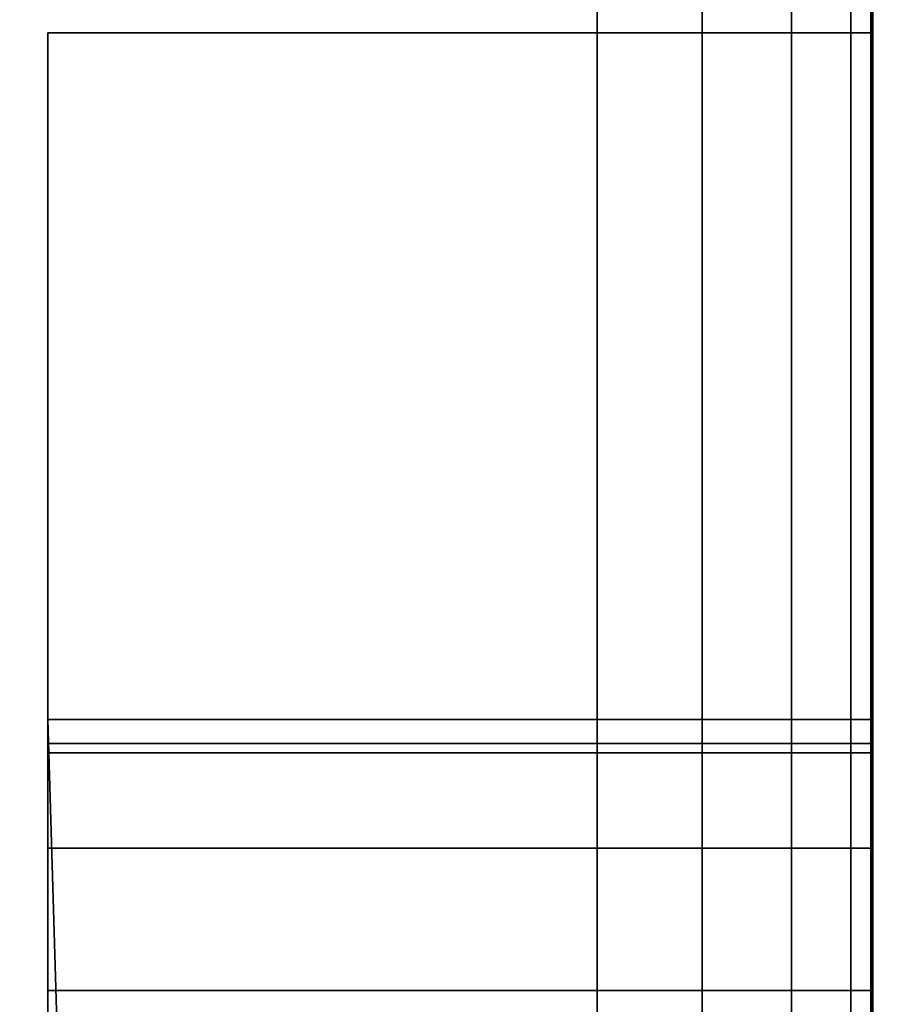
# Model space of a CAD drawing. Header units: millimetres. Extents: x -503 to 6703, y -110 to 249.
# Tile 258 of 656: x 329.4 to 332.55, y -8.45 to -4.86. Entities that reach past the tile are written whole.
import ezdxf

# ---------------------------------------------------------------- set-up
doc = ezdxf.new("R2010")
doc.units = ezdxf.units.MM
doc.layers.add('151', color=7, linetype='Continuous', true_color=0xffffff)

# ---------------------------------------------------------------- blocks, each defined once
blk = doc.blocks.new('UG_SURFACE_001')
at = {"layer": '151', "color": 252, "linetype": 'Continuous', "lineweight": 35}
for points in [[(502.5, -9.3, 2212.25), (502.5, 230.4, 2212.25), (-502.5, 230.4, 2212.25), (-502.5, -9.3, 2212.25)], [(-352.5, -9.3, 2062.2499), (-352.5, 230.4, 2062.2499), (352.5, 230.4, 2062.2499), (352.5, -9.3, 2062.2499)]]:
    blk.add_3dface(points, dxfattribs=at)
blk = doc.blocks.new('UG_SURFACE_041')
at = {"layer": '151', "color": 252, "linetype": 'Continuous', "lineweight": 35}
for points in [[(329.5, -4.913, 1745.41), (332.5, -4.913, 1745.41), (332.5, -7.413, 1744.5), (329.5, -7.413, 1744.5)], [(329.5, -4.913, 1758.25), (332.5, -4.913, 1758.25), (332.5, -4.913, 1745.41), (329.5, -4.913, 1745.41)], [(329.5, -20.913, 1758.25), (332.5, -20.913, 1758.25), (332.5, -4.913, 1758.25), (329.5, -4.913, 1758.25)], [(329.5, -4.913, 1765.25), (332.5, -4.913, 1765.25), (332.5, -20.913, 1765.25), (329.5, -20.913, 1765.25)], [(329.5, -4.913, 1778.09), (332.5, -4.913, 1778.09), (332.5, -4.913, 1765.25), (329.5, -4.913, 1765.25)], [(329.5, -7.413, 1779), (332.5, -7.413, 1779), (332.5, -4.913, 1778.09), (329.5, -4.913, 1778.09)], [(329.5, -4.913, 1778.09), (329.5, -7.413, 1773), (329.5, -7.5348, 1773.6123)], [(329.5, -4.913, 1765.25), (329.5, -7.8816, 1771.8687), (329.5, -7.5348, 1772.3877)], [(329.5, -7.5348, 1772.3877), (329.5, -7.413, 1773), (329.5, -4.913, 1778.09), (329.5, -4.913, 1765.25)], [(329.5, -7.5348, 1773.6123), (329.5, -7.8816, 1774.1313), (329.5, -4.913, 1778.09)], [(329.5, -4.913, 1758.25), (329.5, -4.913, 1745.41), (329.5, -7.413, 1750.5), (329.5, -7.5348, 1751.1122)], [(329.5, -4.913, 1745.41), (329.5, -7.8816, 1749.3688), (329.5, -7.5348, 1749.8878)], [(329.5, -4.913, 1765.25), (329.5, -8.4006, 1771.5219), (329.5, -7.8816, 1771.8687)], [(329.5, -4.913, 1758.25), (329.5, -7.8816, 1751.6313), (329.5, -8.4006, 1751.978)], [(329.5, -7.5348, 1749.8878), (329.5, -7.413, 1750.5), (329.5, -4.913, 1745.41)], [(329.5, -7.8816, 1774.1313), (329.5, -8.4006, 1774.4781), (329.5, -7.413, 1779), (329.5, -4.913, 1778.09)], [(329.5, -18.7889, 1771.4002), (329.5, -9.0128, 1771.4002), (329.5, -4.913, 1765.25), (329.5, -20.913, 1765.25)], [(329.5, -7.5348, 1751.1122), (329.5, -7.8816, 1751.6313), (329.5, -4.913, 1758.25)], [(329.5, -9.0128, 1771.4002), (329.5, -8.4006, 1771.5219), (329.5, -4.913, 1765.25)], [(329.5, -4.913, 1745.41), (329.5, -7.413, 1744.5), (329.5, -8.4006, 1749.022), (329.5, -7.8816, 1749.3688)], [(329.5, -20.913, 1758.25), (329.5, -4.913, 1758.25), (329.5, -8.4006, 1751.978), (329.5, -9.0128, 1752.0999)], [(332.5, -4.913, 1745.41), (332.5, -7.413, 1750.5), (332.5, -7.5348, 1749.8878)], [(332.5, -4.913, 1758.25), (332.5, -7.8816, 1751.6313), (332.5, -7.5348, 1751.1122)], [(332.5, -7.5348, 1751.1122), (332.5, -7.413, 1750.5), (332.5, -4.913, 1745.41), (332.5, -4.913, 1758.25)], [(332.5, -4.913, 1765.25), (332.5, -4.913, 1778.09), (332.5, -7.413, 1773), (332.5, -7.5348, 1772.3877)], [(332.5, -4.913, 1778.09), (332.5, -7.8816, 1774.1313), (332.5, -7.5348, 1773.6123)], [(332.5, -4.913, 1758.25), (332.5, -8.4006, 1751.978), (332.5, -7.8816, 1751.6313)], [(332.5, -4.913, 1765.25), (332.5, -7.8816, 1771.8687), (332.5, -8.4006, 1771.5219)], [(332.5, -7.5348, 1773.6123), (332.5, -7.413, 1773), (332.5, -4.913, 1778.09)], [(332.5, -7.5348, 1749.8878), (332.5, -7.8816, 1749.3688), (332.5, -4.913, 1745.41)], [(332.5, -7.5348, 1772.3877), (332.5, -7.8816, 1771.8687), (332.5, -4.913, 1765.25)], [(332.5, -7.8816, 1749.3688), (332.5, -8.4006, 1749.022), (332.5, -7.413, 1744.5), (332.5, -4.913, 1745.41)], [(332.5, -18.7889, 1752.0999), (332.5, -9.0128, 1752.0999), (332.5, -4.913, 1758.25), (332.5, -20.913, 1758.25)], [(332.5, -4.913, 1778.09), (332.5, -7.413, 1779), (332.5, -8.4006, 1774.4781), (332.5, -7.8816, 1774.1313)], [(332.5, -9.0128, 1752.0999), (332.5, -8.4006, 1751.978), (332.5, -4.913, 1758.25)], [(332.5, -20.913, 1765.25), (332.5, -4.913, 1765.25), (332.5, -8.4006, 1771.5219), (332.5, -9.0128, 1771.4002)], [(329.5, -7.413, 1744.5), (332.5, -7.413, 1744.5), (332.5, -31.5645, 1744.5), (330.2161, -31.4541, 1744.5)], [(330.2161, -31.4541, 1744.5), (329.5, -31.5645, 1744.5), (329.5, -7.413, 1744.5)], [(329.5, -7.413, 1779), (329.5, -31.5645, 1779), (330.2161, -31.4541, 1779)], [(330.2161, -31.4541, 1779), (332.5, -31.5645, 1779), (332.5, -7.413, 1779), (329.5, -7.413, 1779)], [(329.5, -18.7889, 1748.9002), (329.5, -9.0128, 1748.9002), (329.5, -7.413, 1744.5), (329.5, -31.5645, 1744.5)], [(329.5, -31.5645, 1779), (329.5, -7.413, 1779), (329.5, -9.0128, 1774.5998), (329.5, -18.7889, 1774.5998)], [(329.5, -9.0128, 1748.9002), (329.5, -8.4006, 1749.022), (329.5, -7.413, 1744.5)], [(329.5, -8.4006, 1774.4781), (329.5, -9.0128, 1774.5998), (329.5, -7.413, 1779)], [(329.5, -7.413, 1773), (332.5, -7.413, 1773), (332.5, -7.5348, 1773.6123), (329.5, -7.5348, 1773.6123)], [(329.5, -7.5348, 1772.3877), (332.5, -7.5348, 1772.3877), (332.5, -7.413, 1773), (329.5, -7.413, 1773)], [(329.5, -7.413, 1750.5), (332.5, -7.413, 1750.5), (332.5, -7.5348, 1751.1122), (329.5, -7.5348, 1751.1122)], [(329.5, -7.5348, 1749.8878), (332.5, -7.5348, 1749.8878), (332.5, -7.413, 1750.5), (329.5, -7.413, 1750.5)], [(332.5, -18.7889, 1774.5998), (332.5, -9.0128, 1774.5998), (332.5, -7.413, 1779), (332.5, -31.5645, 1779)], [(332.5, -9.0128, 1774.5998), (332.5, -8.4006, 1774.4781), (332.5, -7.413, 1779)], [(332.5, -8.4006, 1749.022), (332.5, -9.0128, 1748.9002), (332.5, -7.413, 1744.5)], [(332.5, -31.5645, 1744.5), (332.5, -7.413, 1744.5), (332.5, -9.0128, 1748.9002), (332.5, -18.7889, 1748.9002)], [(329.5, -7.5348, 1773.6123), (332.5, -7.5348, 1773.6123), (332.5, -7.8816, 1774.1313), (329.5, -7.8816, 1774.1313)], [(329.5, -7.8816, 1771.8687), (332.5, -7.8816, 1771.8687), (332.5, -7.5348, 1772.3877), (329.5, -7.5348, 1772.3877)], [(329.5, -7.5348, 1751.1122), (332.5, -7.5348, 1751.1122), (332.5, -7.8816, 1751.6313), (329.5, -7.8816, 1751.6313)], [(329.5, -7.8816, 1749.3688), (332.5, -7.8816, 1749.3688), (332.5, -7.5348, 1749.8878), (329.5, -7.5348, 1749.8878)], [(329.5, -7.8816, 1774.1313), (332.5, -7.8816, 1774.1313), (332.5, -8.4006, 1774.4781), (329.5, -8.4006, 1774.4781)], [(329.5, -8.4006, 1771.5219), (332.5, -8.4006, 1771.5219), (332.5, -7.8816, 1771.8687), (329.5, -7.8816, 1771.8687)], [(329.5, -7.8816, 1751.6313), (332.5, -7.8816, 1751.6313), (332.5, -8.4006, 1751.978), (329.5, -8.4006, 1751.978)], [(329.5, -8.4006, 1749.022), (332.5, -8.4006, 1749.022), (332.5, -7.8816, 1749.3688), (329.5, -7.8816, 1749.3688)], [(329.5, -8.4006, 1774.4781), (332.5, -8.4006, 1774.4781), (332.5, -9.0128, 1774.5998), (329.5, -9.0128, 1774.5998)], [(329.5, -9.0128, 1771.4002), (332.5, -9.0128, 1771.4002), (332.5, -8.4006, 1771.5219), (329.5, -8.4006, 1771.5219)], [(329.5, -8.4006, 1751.978), (332.5, -8.4006, 1751.978), (332.5, -9.0128, 1752.0999), (329.5, -9.0128, 1752.0999)], [(329.5, -9.0128, 1748.9002), (332.5, -9.0128, 1748.9002), (332.5, -8.4006, 1749.022), (329.5, -8.4006, 1749.022)]]:
    blk.add_3dface(points, dxfattribs=at)
blk = doc.blocks.new('UG_SURFACE_044')
at = {"layer": '151', "color": 252, "linetype": 'Continuous', "lineweight": 35}
for points in [[(329.5, -4.913, 1495.41), (332.5, -4.913, 1495.41), (332.5, -7.413, 1494.5), (329.5, -7.413, 1494.5)], [(329.5, -4.913, 1508.25), (332.5, -4.913, 1508.25), (332.5, -4.913, 1495.41), (329.5, -4.913, 1495.41)], [(329.5, -20.913, 1508.25), (332.5, -20.913, 1508.25), (332.5, -4.913, 1508.25), (329.5, -4.913, 1508.25)], [(329.5, -4.913, 1515.25), (332.5, -4.913, 1515.25), (332.5, -20.913, 1515.25), (329.5, -20.913, 1515.25)], [(329.5, -4.913, 1528.09), (332.5, -4.913, 1528.09), (332.5, -4.913, 1515.25), (329.5, -4.913, 1515.25)], [(329.5, -7.413, 1529), (332.5, -7.413, 1529), (332.5, -4.913, 1528.09), (329.5, -4.913, 1528.09)], [(329.5, -4.913, 1528.09), (329.5, -7.413, 1523), (329.5, -7.5348, 1523.6123)], [(329.5, -4.913, 1515.25), (329.5, -7.8816, 1521.8687), (329.5, -7.5348, 1522.3877)], [(329.5, -7.5348, 1522.3877), (329.5, -7.413, 1523), (329.5, -4.913, 1528.09), (329.5, -4.913, 1515.25)], [(329.5, -7.5348, 1523.6123), (329.5, -7.8816, 1524.1313), (329.5, -4.913, 1528.09)], [(329.5, -4.913, 1508.25), (329.5, -4.913, 1495.41), (329.5, -7.413, 1500.5), (329.5, -7.5348, 1501.1122)], [(329.5, -4.913, 1495.41), (329.5, -7.8816, 1499.3688), (329.5, -7.5348, 1499.8878)], [(329.5, -4.913, 1515.25), (329.5, -8.4006, 1521.5219), (329.5, -7.8816, 1521.8687)], [(329.5, -4.913, 1508.25), (329.5, -7.8816, 1501.6313), (329.5, -8.4006, 1501.978)], [(329.5, -7.5348, 1499.8878), (329.5, -7.413, 1500.5), (329.5, -4.913, 1495.41)], [(329.5, -7.8816, 1524.1313), (329.5, -8.4006, 1524.4781), (329.5, -7.413, 1529), (329.5, -4.913, 1528.09)], [(329.5, -18.7889, 1521.4002), (329.5, -9.0128, 1521.4002), (329.5, -4.913, 1515.25), (329.5, -20.913, 1515.25)], [(329.5, -7.5348, 1501.1122), (329.5, -7.8816, 1501.6313), (329.5, -4.913, 1508.25)], [(329.5, -9.0128, 1521.4002), (329.5, -8.4006, 1521.5219), (329.5, -4.913, 1515.25)], [(329.5, -4.913, 1495.41), (329.5, -7.413, 1494.5), (329.5, -8.4006, 1499.022), (329.5, -7.8816, 1499.3688)], [(329.5, -20.913, 1508.25), (329.5, -4.913, 1508.25), (329.5, -8.4006, 1501.978), (329.5, -9.0128, 1502.0999)], [(332.5, -4.913, 1495.41), (332.5, -7.413, 1500.5), (332.5, -7.5348, 1499.8878)], [(332.5, -4.913, 1508.25), (332.5, -7.8816, 1501.6313), (332.5, -7.5348, 1501.1122)], [(332.5, -7.5348, 1501.1122), (332.5, -7.413, 1500.5), (332.5, -4.913, 1495.41), (332.5, -4.913, 1508.25)], [(332.5, -4.913, 1515.25), (332.5, -4.913, 1528.09), (332.5, -7.413, 1523), (332.5, -7.5348, 1522.3877)], [(332.5, -4.913, 1528.09), (332.5, -7.8816, 1524.1313), (332.5, -7.5348, 1523.6123)], [(332.5, -4.913, 1508.25), (332.5, -8.4006, 1501.978), (332.5, -7.8816, 1501.6313)], [(332.5, -4.913, 1515.25), (332.5, -7.8816, 1521.8687), (332.5, -8.4006, 1521.5219)], [(332.5, -7.5348, 1523.6123), (332.5, -7.413, 1523), (332.5, -4.913, 1528.09)], [(332.5, -7.5348, 1499.8878), (332.5, -7.8816, 1499.3688), (332.5, -4.913, 1495.41)], [(332.5, -7.5348, 1522.3877), (332.5, -7.8816, 1521.8687), (332.5, -4.913, 1515.25)], [(332.5, -7.8816, 1499.3688), (332.5, -8.4006, 1499.022), (332.5, -7.413, 1494.5), (332.5, -4.913, 1495.41)], [(332.5, -18.7889, 1502.0999), (332.5, -9.0128, 1502.0999), (332.5, -4.913, 1508.25), (332.5, -20.913, 1508.25)], [(332.5, -4.913, 1528.09), (332.5, -7.413, 1529), (332.5, -8.4006, 1524.4781), (332.5, -7.8816, 1524.1313)], [(332.5, -9.0128, 1502.0999), (332.5, -8.4006, 1501.978), (332.5, -4.913, 1508.25)], [(332.5, -20.913, 1515.25), (332.5, -4.913, 1515.25), (332.5, -8.4006, 1521.5219), (332.5, -9.0128, 1521.4002)], [(329.5, -7.413, 1494.5), (332.5, -7.413, 1494.5), (332.5, -31.5645, 1494.5), (330.2161, -31.4541, 1494.5)], [(330.2161, -31.4541, 1494.5), (329.5, -31.5645, 1494.5), (329.5, -7.413, 1494.5)], [(329.5, -7.413, 1529), (329.5, -31.5645, 1529), (330.2161, -31.4541, 1529)], [(330.2161, -31.4541, 1529), (332.5, -31.5645, 1529), (332.5, -7.413, 1529), (329.5, -7.413, 1529)], [(329.5, -18.7889, 1498.9002), (329.5, -9.0128, 1498.9002), (329.5, -7.413, 1494.5), (329.5, -31.5645, 1494.5)], [(329.5, -31.5645, 1529), (329.5, -7.413, 1529), (329.5, -9.0128, 1524.5998), (329.5, -18.7889, 1524.5998)], [(329.5, -9.0128, 1498.9002), (329.5, -8.4006, 1499.022), (329.5, -7.413, 1494.5)], [(329.5, -8.4006, 1524.4781), (329.5, -9.0128, 1524.5998), (329.5, -7.413, 1529)], [(329.5, -7.413, 1523), (332.5, -7.413, 1523), (332.5, -7.5348, 1523.6123), (329.5, -7.5348, 1523.6123)], [(329.5, -7.5348, 1522.3877), (332.5, -7.5348, 1522.3877), (332.5, -7.413, 1523), (329.5, -7.413, 1523)], [(329.5, -7.413, 1500.5), (332.5, -7.413, 1500.5), (332.5, -7.5348, 1501.1122), (329.5, -7.5348, 1501.1122)], [(329.5, -7.5348, 1499.8878), (332.5, -7.5348, 1499.8878), (332.5, -7.413, 1500.5), (329.5, -7.413, 1500.5)], [(332.5, -18.7889, 1524.5998), (332.5, -9.0128, 1524.5998), (332.5, -7.413, 1529), (332.5, -31.5645, 1529)], [(332.5, -9.0128, 1524.5998), (332.5, -8.4006, 1524.4781), (332.5, -7.413, 1529)], [(332.5, -8.4006, 1499.022), (332.5, -9.0128, 1498.9002), (332.5, -7.413, 1494.5)], [(332.5, -31.5645, 1494.5), (332.5, -7.413, 1494.5), (332.5, -9.0128, 1498.9002), (332.5, -18.7889, 1498.9002)], [(329.5, -7.5348, 1523.6123), (332.5, -7.5348, 1523.6123), (332.5, -7.8816, 1524.1313), (329.5, -7.8816, 1524.1313)], [(329.5, -7.8816, 1521.8687), (332.5, -7.8816, 1521.8687), (332.5, -7.5348, 1522.3877), (329.5, -7.5348, 1522.3877)], [(329.5, -7.5348, 1501.1122), (332.5, -7.5348, 1501.1122), (332.5, -7.8816, 1501.6313), (329.5, -7.8816, 1501.6313)], [(329.5, -7.8816, 1499.3688), (332.5, -7.8816, 1499.3688), (332.5, -7.5348, 1499.8878), (329.5, -7.5348, 1499.8878)], [(329.5, -7.8816, 1524.1313), (332.5, -7.8816, 1524.1313), (332.5, -8.4006, 1524.4781), (329.5, -8.4006, 1524.4781)], [(329.5, -8.4006, 1521.5219), (332.5, -8.4006, 1521.5219), (332.5, -7.8816, 1521.8687), (329.5, -7.8816, 1521.8687)], [(329.5, -7.8816, 1501.6313), (332.5, -7.8816, 1501.6313), (332.5, -8.4006, 1501.978), (329.5, -8.4006, 1501.978)], [(329.5, -8.4006, 1499.022), (332.5, -8.4006, 1499.022), (332.5, -7.8816, 1499.3688), (329.5, -7.8816, 1499.3688)], [(329.5, -8.4006, 1524.4781), (332.5, -8.4006, 1524.4781), (332.5, -9.0128, 1524.5998), (329.5, -9.0128, 1524.5998)], [(329.5, -9.0128, 1521.4002), (332.5, -9.0128, 1521.4002), (332.5, -8.4006, 1521.5219), (329.5, -8.4006, 1521.5219)], [(329.5, -8.4006, 1501.978), (332.5, -8.4006, 1501.978), (332.5, -9.0128, 1502.0999), (329.5, -9.0128, 1502.0999)], [(329.5, -9.0128, 1498.9002), (332.5, -9.0128, 1498.9002), (332.5, -8.4006, 1499.022), (329.5, -8.4006, 1499.022)]]:
    blk.add_3dface(points, dxfattribs=at)
blk = doc.blocks.new('UG_SURFACE_047')
at = {"layer": '151', "color": 252, "linetype": 'Continuous', "lineweight": 35}
for points in [[(329.5, -4.913, 310.41), (332.5, -4.913, 310.41), (332.5, -7.413, 309.5), (329.5, -7.413, 309.5)], [(329.5, -4.913, 323.25), (332.5, -4.913, 323.25), (332.5, -4.913, 310.41), (329.5, -4.913, 310.41)], [(329.5, -20.913, 323.25), (332.5, -20.913, 323.25), (332.5, -4.913, 323.25), (329.5, -4.913, 323.25)], [(329.5, -4.913, 330.25), (332.5, -4.913, 330.25), (332.5, -20.913, 330.25), (329.5, -20.913, 330.25)], [(329.5, -4.913, 343.09), (332.5, -4.913, 343.09), (332.5, -4.913, 330.25), (329.5, -4.913, 330.25)], [(329.5, -7.413, 344), (332.5, -7.413, 344), (332.5, -4.913, 343.09), (329.5, -4.913, 343.09)], [(329.5, -4.913, 323.25), (329.5, -4.913, 310.41), (329.5, -7.413, 315.5), (329.5, -7.5348, 316.1122)], [(329.5, -4.913, 310.41), (329.5, -7.8816, 314.3688), (329.5, -7.5348, 314.8878)], [(329.5, -7.5348, 314.8878), (329.5, -7.413, 315.5), (329.5, -4.913, 310.41)], [(329.5, -4.913, 343.09), (329.5, -7.413, 338), (329.5, -7.5348, 338.6122)], [(329.5, -4.913, 330.25), (329.5, -7.8816, 336.8688), (329.5, -7.5348, 337.3878)], [(329.5, -18.7889, 336.4002), (329.5, -9.0128, 336.4002), (329.5, -4.913, 330.25), (329.5, -20.913, 330.25)], [(329.5, -4.913, 323.25), (329.5, -7.8816, 316.6312), (329.5, -8.4006, 316.978)], [(329.5, -8.4006, 314.022), (329.5, -7.8816, 314.3688), (329.5, -4.913, 310.41), (329.5, -7.413, 309.5)], [(329.5, -7.413, 344), (329.5, -4.913, 343.09), (329.5, -7.8816, 339.1312), (329.5, -8.4006, 339.478)], [(329.5, -7.5348, 337.3878), (329.5, -7.413, 338), (329.5, -4.913, 343.09), (329.5, -4.913, 330.25)], [(329.5, -9.0128, 336.4002), (329.5, -8.4006, 336.522), (329.5, -4.913, 330.25)], [(329.5, -7.5348, 316.1122), (329.5, -7.8816, 316.6312), (329.5, -4.913, 323.25)], [(329.5, -7.5348, 338.6122), (329.5, -7.8816, 339.1312), (329.5, -4.913, 343.09)], [(329.5, -8.4006, 336.522), (329.5, -7.8816, 336.8688), (329.5, -4.913, 330.25)], [(329.5, -20.913, 323.25), (329.5, -4.913, 323.25), (329.5, -8.4006, 316.978), (329.5, -9.0128, 317.0998)], [(332.5, -4.913, 330.25), (332.5, -4.913, 343.09), (332.5, -7.413, 338), (332.5, -7.5348, 337.3878)], [(332.5, -4.913, 343.09), (332.5, -7.8816, 339.1312), (332.5, -7.5348, 338.6122)], [(332.5, -4.913, 330.25), (332.5, -7.8816, 336.8688), (332.5, -8.4006, 336.522)], [(332.5, -7.5348, 338.6122), (332.5, -7.413, 338), (332.5, -4.913, 343.09)], [(332.5, -4.913, 310.41), (332.5, -7.413, 315.5), (332.5, -7.5348, 314.8878)], [(332.5, -4.913, 323.25), (332.5, -7.8816, 316.6312), (332.5, -7.5348, 316.1122)], [(332.5, -18.7889, 317.0998), (332.5, -9.0128, 317.0998), (332.5, -4.913, 323.25), (332.5, -20.913, 323.25)], [(332.5, -7.5348, 337.3878), (332.5, -7.8816, 336.8688), (332.5, -4.913, 330.25)], [(332.5, -7.413, 309.5), (332.5, -4.913, 310.41), (332.5, -7.8816, 314.3688), (332.5, -8.4006, 314.022)], [(332.5, -7.5348, 316.1122), (332.5, -7.413, 315.5), (332.5, -4.913, 310.41), (332.5, -4.913, 323.25)], [(332.5, -9.0128, 317.0998), (332.5, -8.4006, 316.978), (332.5, -4.913, 323.25)], [(332.5, -8.4006, 339.478), (332.5, -7.8816, 339.1312), (332.5, -4.913, 343.09), (332.5, -7.413, 344)], [(332.5, -7.5348, 314.8878), (332.5, -7.8816, 314.3688), (332.5, -4.913, 310.41)], [(332.5, -8.4006, 316.978), (332.5, -7.8816, 316.6312), (332.5, -4.913, 323.25)], [(332.5, -20.913, 330.25), (332.5, -4.913, 330.25), (332.5, -8.4006, 336.522), (332.5, -9.0128, 336.4002)], [(329.5, -7.413, 309.5), (332.5, -7.413, 309.5), (332.5, -31.5645, 309.5), (330.2161, -31.4541, 309.5)], [(330.2161, -31.4541, 309.5), (329.5, -31.5645, 309.5), (329.5, -7.413, 309.5)], [(329.5, -7.413, 344), (329.5, -31.5645, 344), (330.2161, -31.4541, 344)], [(330.2161, -31.4541, 344), (332.5, -31.5645, 344), (332.5, -7.413, 344), (329.5, -7.413, 344)], [(329.5, -18.7889, 313.9002), (329.5, -9.0128, 313.9002), (329.5, -7.413, 309.5), (329.5, -31.5645, 309.5)], [(329.5, -9.0128, 313.9002), (329.5, -8.4006, 314.022), (329.5, -7.413, 309.5)], [(329.5, -31.5645, 344), (329.5, -7.413, 344), (329.5, -9.0128, 339.5998), (329.5, -18.7889, 339.5998)], [(329.5, -8.4006, 339.478), (329.5, -9.0128, 339.5998), (329.5, -7.413, 344)], [(329.5, -7.413, 338), (332.5, -7.413, 338), (332.5, -7.5348, 338.6122), (329.5, -7.5348, 338.6122)], [(329.5, -7.5348, 337.3878), (332.5, -7.5348, 337.3878), (332.5, -7.413, 338), (329.5, -7.413, 338)], [(329.5, -7.413, 315.5), (332.5, -7.413, 315.5), (332.5, -7.5348, 316.1122), (329.5, -7.5348, 316.1122)], [(329.5, -7.5348, 314.8878), (332.5, -7.5348, 314.8878), (332.5, -7.413, 315.5), (329.5, -7.413, 315.5)], [(332.5, -18.7889, 339.5998), (332.5, -9.0128, 339.5998), (332.5, -7.413, 344), (332.5, -31.5645, 344)], [(332.5, -9.0128, 339.5998), (332.5, -8.4006, 339.478), (332.5, -7.413, 344)], [(332.5, -31.5645, 309.5), (332.5, -7.413, 309.5), (332.5, -9.0128, 313.9002), (332.5, -18.7889, 313.9002)], [(332.5, -8.4006, 314.022), (332.5, -9.0128, 313.9002), (332.5, -7.413, 309.5)], [(329.5, -7.5348, 338.6122), (332.5, -7.5348, 338.6122), (332.5, -7.8816, 339.1312), (329.5, -7.8816, 339.1312)], [(329.5, -7.8816, 336.8688), (332.5, -7.8816, 336.8688), (332.5, -7.5348, 337.3878), (329.5, -7.5348, 337.3878)], [(329.5, -7.5348, 316.1122), (332.5, -7.5348, 316.1122), (332.5, -7.8816, 316.6312), (329.5, -7.8816, 316.6312)], [(329.5, -7.8816, 314.3688), (332.5, -7.8816, 314.3688), (332.5, -7.5348, 314.8878), (329.5, -7.5348, 314.8878)], [(329.5, -7.8816, 339.1312), (332.5, -7.8816, 339.1312), (332.5, -8.4006, 339.478), (329.5, -8.4006, 339.478)], [(329.5, -8.4006, 336.522), (332.5, -8.4006, 336.522), (332.5, -7.8816, 336.8688), (329.5, -7.8816, 336.8688)], [(329.5, -7.8816, 316.6312), (332.5, -7.8816, 316.6312), (332.5, -8.4006, 316.978), (329.5, -8.4006, 316.978)], [(329.5, -8.4006, 314.022), (332.5, -8.4006, 314.022), (332.5, -7.8816, 314.3688), (329.5, -7.8816, 314.3688)], [(329.5, -8.4006, 339.478), (332.5, -8.4006, 339.478), (332.5, -9.0128, 339.5998), (329.5, -9.0128, 339.5998)], [(329.5, -9.0128, 336.4002), (332.5, -9.0128, 336.4002), (332.5, -8.4006, 336.522), (329.5, -8.4006, 336.522)], [(329.5, -8.4006, 316.978), (332.5, -8.4006, 316.978), (332.5, -9.0128, 317.0998), (329.5, -9.0128, 317.0998)], [(329.5, -9.0128, 313.9002), (332.5, -9.0128, 313.9002), (332.5, -8.4006, 314.022), (329.5, -8.4006, 314.022)]]:
    blk.add_3dface(points, dxfattribs=at)
blk = doc.blocks.new('UG_SURFACE_088')
at = {"layer": '151', "color": 18, "linetype": 'Continuous', "lineweight": 70}
for points in [[(314.5, -24.5, 309.25), (314.5, -2.5, 309.25), (332.5, -2.5, 309.25), (332.5, -27.5, 309.25)], [(332.5, -27.5, 344.25), (332.5, -2.5, 344.25), (314.5, -2.5, 344.25), (314.5, -24.5, 344.25)], [(332.5, -2.5, 344.25), (332.5, -27.5, 344.25), (332.5, -27.5, 309.25), (332.5, -2.5, 309.25)]]:
    blk.add_3dface(points, dxfattribs=at)
blk = doc.blocks.new('UG_SURFACE_089')
at = {"layer": '151', "color": 252, "linetype": 'Continuous', "lineweight": 35}
for points in [[(332.5, -3, 310.75), (332.5, -13.2706, 324.7426), (332.5, -12.6468, 325.8229)], [(332.5, -3, 310.75), (332.5, -3.5, 310.75), (332.5, -14.2798, 324.0094), (332.5, -13.2706, 324.7426)], [(332.5, -12.6468, 325.8229), (332.5, -3.5, 342.75), (332.5, -3, 342.75), (332.5, -3, 310.75)], [(317.5, -23.5, 344.25), (317.5, -3.5, 344.25), (331.5, -3.5, 344.25), (331.5, -27.5, 344.25)], [(331.5, -27.5, 346.25), (331.5, -3.5, 346.25), (317.5, -3.5, 346.25), (317.5, -23.5, 346.25)], [(317.5, -23.5, 307.25), (317.5, -3.5, 307.25), (331.5, -3.5, 307.25), (331.5, -27.5, 307.25)], [(331.5, -27.5, 309.25), (331.5, -3.5, 309.25), (317.5, -3.5, 309.25), (317.5, -23.5, 309.25)], [(331.8827, -3.5, 344.1739), (331.8827, -27.5, 344.1739), (331.5, -27.5, 344.25), (331.5, -3.5, 344.25)], [(331.5, -3.5, 309.25), (331.5, -27.5, 309.25), (331.8827, -27.5, 309.3261), (331.8827, -3.5, 309.3261)], [(331.5, -3.5, 346.25), (331.5, -27.5, 346.25), (332.648, -27.5, 346.0217), (332.648, -3.5, 346.0217)], [(332.648, -3.5, 307.4784), (332.648, -27.5, 307.4784), (331.5, -27.5, 307.25), (331.5, -3.5, 307.25)], [(332.2071, -3.5, 343.9571), (332.2071, -27.5, 343.9571), (331.8827, -27.5, 344.1739), (331.8827, -3.5, 344.1739)], [(331.8827, -3.5, 309.3261), (331.8827, -27.5, 309.3261), (332.2071, -27.5, 309.5429), (332.2071, -3.5, 309.5429)], [(332.4239, -3.5, 343.6327), (332.4239, -27.5, 343.6327), (332.2071, -27.5, 343.9571), (332.2071, -3.5, 343.9571)], [(332.2071, -3.5, 309.5429), (332.2071, -27.5, 309.5429), (332.4239, -27.5, 309.8673), (332.4239, -3.5, 309.8673)], [(332.5, -3.5, 343.25), (332.5, -27.5, 343.25), (332.4239, -27.5, 343.6327), (332.4239, -3.5, 343.6327)], [(332.4239, -3.5, 309.8673), (332.4239, -27.5, 309.8673), (332.5, -27.5, 310.25), (332.5, -3.5, 310.25)], [(332.5, -27.5, 343.25), (332.5, -3.5, 343.25), (332.5, -14.8763, 329.6844), (332.5, -16.1237, 329.6844)], [(332.5, -3.5, 310.75), (332.5, -16.7202, 324.0094), (332.5, -15.5, 323.75)], [(332.5, -3.5, 342.75), (332.5, -12.5164, 327.0636), (332.5, -12.9019, 328.25)], [(332.5, -15.5, 323.75), (332.5, -14.2798, 324.0094), (332.5, -3.5, 310.75)], [(332.5, -3.5, 342.75), (332.5, -12.6468, 325.8229), (332.5, -12.5164, 327.0636)], [(332.5, -12.9019, 328.25), (332.5, -13.7366, 329.1771), (332.5, -3.5, 343.25), (332.5, -3.5, 342.75)], [(332.5, -13.7366, 329.1771), (332.5, -14.8763, 329.6844), (332.5, -3.5, 343.25)], [(332.5, -16.7202, 324.0094), (332.5, -3.5, 310.75), (332.5, -3.5, 310.25), (332.5, -27.5, 310.25)]]:
    blk.add_3dface(points, dxfattribs=at)
blk = doc.blocks.new('UG_SURFACE_090')
at = {"layer": '151', "color": 252, "linetype": 'Continuous', "lineweight": 35}
for points in [[(329.5, -7.5, 309.5), (329.5, -29, 309.5), (329.5, -29, 344), (329.5, -7.5, 344)], [(332.5, -7.5, 309.5), (332.5, -29, 309.5), (329.5, -29, 309.5), (329.5, -7.5, 309.5)], [(329.5, -7.5, 344), (329.5, -29, 344), (332.5, -29, 344), (332.5, -7.5, 344)], [(329.5, -7.5, 344), (332.5, -7.5, 344), (332.5, -7.5, 309.5), (329.5, -7.5, 309.5)], [(332.5, -7.5, 344), (332.5, -29, 344), (332.5, -29, 309.5), (332.5, -7.5, 309.5)]]:
    blk.add_3dface(points, dxfattribs=at)
blk = doc.blocks.new('UG_SURFACE_094')
at = {"layer": '151', "color": 18, "linetype": 'Continuous', "lineweight": 70}
for points in [[(314.5, -24.5, 1744.2501), (314.5, -2.5, 1744.2501), (332.5, -2.5, 1744.2501), (332.5, -27.5, 1744.2501)], [(332.5, -27.5, 1779.25), (332.5, -2.5, 1779.25), (314.5, -2.5, 1779.25), (314.5, -24.5, 1779.25)], [(332.5, -2.5, 1779.25), (332.5, -27.5, 1779.25), (332.5, -27.5, 1744.2501), (332.5, -2.5, 1744.2501)]]:
    blk.add_3dface(points, dxfattribs=at)
blk = doc.blocks.new('UG_SURFACE_095')
at = {"layer": '151', "color": 252, "linetype": 'Continuous', "lineweight": 35}
for points in [[(332.5, -3, 1745.75), (332.5, -13.2706, 1759.7426), (332.5, -12.6468, 1760.8229)], [(332.5, -3, 1745.75), (332.5, -3.5, 1745.75), (332.5, -14.2798, 1759.0094), (332.5, -13.2706, 1759.7426)], [(332.5, -12.6468, 1760.8229), (332.5, -3.5, 1777.75), (332.5, -3, 1777.75), (332.5, -3, 1745.75)], [(317.5, -23.5, 1779.25), (317.5, -3.5, 1779.25), (331.5, -3.5, 1779.25), (331.5, -27.5, 1779.25)], [(331.5, -27.5, 1781.25), (331.5, -3.5, 1781.25), (317.5, -3.5, 1781.25), (317.5, -23.5, 1781.25)], [(317.5, -23.5, 1742.25), (317.5, -3.5, 1742.25), (331.5, -3.5, 1742.25), (331.5, -27.5, 1742.25)], [(331.5, -27.5, 1744.2501), (331.5, -3.5, 1744.2501), (317.5, -3.5, 1744.2501), (317.5, -23.5, 1744.2501)], [(331.8827, -3.5, 1779.1739), (331.8827, -27.5, 1779.1739), (331.5, -27.5, 1779.25), (331.5, -3.5, 1779.25)], [(331.5, -3.5, 1744.2501), (331.5, -27.5, 1744.2501), (331.8827, -27.5, 1744.3261), (331.8827, -3.5, 1744.3261)], [(331.5, -3.5, 1781.25), (331.5, -27.5, 1781.25), (332.648, -27.5, 1781.0216), (332.648, -3.5, 1781.0216)], [(332.648, -3.5, 1742.4784), (332.648, -27.5, 1742.4784), (331.5, -27.5, 1742.25), (331.5, -3.5, 1742.25)], [(332.2071, -3.5, 1778.9571), (332.2071, -27.5, 1778.9571), (331.8827, -27.5, 1779.1739), (331.8827, -3.5, 1779.1739)], [(331.8827, -3.5, 1744.3261), (331.8827, -27.5, 1744.3261), (332.2071, -27.5, 1744.5428), (332.2071, -3.5, 1744.5428)], [(332.4239, -3.5, 1778.6326), (332.4239, -27.5, 1778.6326), (332.2071, -27.5, 1778.9571), (332.2071, -3.5, 1778.9571)], [(332.2071, -3.5, 1744.5428), (332.2071, -27.5, 1744.5428), (332.4239, -27.5, 1744.8673), (332.4239, -3.5, 1744.8673)], [(332.5, -3.5, 1778.25), (332.5, -27.5, 1778.25), (332.4239, -27.5, 1778.6326), (332.4239, -3.5, 1778.6326)], [(332.4239, -3.5, 1744.8673), (332.4239, -27.5, 1744.8673), (332.5, -27.5, 1745.25), (332.5, -3.5, 1745.25)], [(332.5, -27.5, 1778.25), (332.5, -3.5, 1778.25), (332.5, -14.8763, 1764.6844), (332.5, -16.1237, 1764.6844)], [(332.5, -3.5, 1745.75), (332.5, -16.7202, 1759.0094), (332.5, -15.5, 1758.75)], [(332.5, -15.5, 1758.75), (332.5, -14.2798, 1759.0094), (332.5, -3.5, 1745.75)], [(332.5, -3.5, 1778.25), (332.5, -3.5, 1777.75), (332.5, -12.9019, 1763.25), (332.5, -13.7366, 1764.1771)], [(332.5, -3.5, 1777.75), (332.5, -12.6468, 1760.8229), (332.5, -12.5164, 1762.0636)], [(332.5, -12.5164, 1762.0636), (332.5, -12.9019, 1763.25), (332.5, -3.5, 1777.75)], [(332.5, -13.7366, 1764.1771), (332.5, -14.8763, 1764.6844), (332.5, -3.5, 1778.25)], [(332.5, -16.7202, 1759.0094), (332.5, -3.5, 1745.75), (332.5, -3.5, 1745.25), (332.5, -27.5, 1745.25)]]:
    blk.add_3dface(points, dxfattribs=at)
blk = doc.blocks.new('UG_SURFACE_096')
at = {"layer": '151', "color": 252, "linetype": 'Continuous', "lineweight": 35}
for points in [[(329.5, -7.5, 1744.5), (329.5, -29, 1744.5), (329.5, -29, 1779), (329.5, -7.5, 1779)], [(332.5, -7.5, 1744.5), (332.5, -29, 1744.5), (329.5, -29, 1744.5), (329.5, -7.5, 1744.5)], [(329.5, -7.5, 1779), (329.5, -29, 1779), (332.5, -29, 1779), (332.5, -7.5, 1779)], [(329.5, -7.5, 1779), (332.5, -7.5, 1779), (332.5, -7.5, 1744.5), (329.5, -7.5, 1744.5)], [(332.5, -7.5, 1779), (332.5, -29, 1779), (332.5, -29, 1744.5), (332.5, -7.5, 1744.5)]]:
    blk.add_3dface(points, dxfattribs=at)
blk = doc.blocks.new('UG_SURFACE_100')
at = {"layer": '151', "color": 18, "linetype": 'Continuous', "lineweight": 70}
for points in [[(314.5, -24.5, 1494.2501), (314.5, -2.5, 1494.2501), (332.5, -2.5, 1494.2501), (332.5, -27.5, 1494.2501)], [(332.5, -27.5, 1529.25), (332.5, -2.5, 1529.25), (314.5, -2.5, 1529.25), (314.5, -24.5, 1529.25)], [(332.5, -2.5, 1529.25), (332.5, -27.5, 1529.25), (332.5, -27.5, 1494.2501), (332.5, -2.5, 1494.2501)]]:
    blk.add_3dface(points, dxfattribs=at)
blk = doc.blocks.new('UG_SURFACE_101')
at = {"layer": '151', "color": 252, "linetype": 'Continuous', "lineweight": 35}
for points in [[(332.5, -3, 1495.75), (332.5, -13.2706, 1509.7426), (332.5, -12.6468, 1510.8229)], [(332.5, -3, 1495.75), (332.5, -3.5, 1495.75), (332.5, -14.2798, 1509.0094), (332.5, -13.2706, 1509.7426)], [(332.5, -12.6468, 1510.8229), (332.5, -3.5, 1527.75), (332.5, -3, 1527.75), (332.5, -3, 1495.75)], [(317.5, -23.5, 1529.25), (317.5, -3.5, 1529.25), (331.5, -3.5, 1529.25), (331.5, -27.5, 1529.25)], [(331.5, -27.5, 1531.25), (331.5, -3.5, 1531.25), (317.5, -3.5, 1531.25), (317.5, -23.5, 1531.25)], [(317.5, -23.5, 1492.25), (317.5, -3.5, 1492.25), (331.5, -3.5, 1492.25), (331.5, -27.5, 1492.25)], [(331.5, -27.5, 1494.2501), (331.5, -3.5, 1494.2501), (317.5, -3.5, 1494.2501), (317.5, -23.5, 1494.2501)], [(331.8827, -3.5, 1529.1739), (331.8827, -27.5, 1529.1739), (331.5, -27.5, 1529.25), (331.5, -3.5, 1529.25)], [(331.5, -3.5, 1494.2501), (331.5, -27.5, 1494.2501), (331.8827, -27.5, 1494.3261), (331.8827, -3.5, 1494.3261)], [(331.5, -3.5, 1531.25), (331.5, -27.5, 1531.25), (332.648, -27.5, 1531.0216), (332.648, -3.5, 1531.0216)], [(332.648, -3.5, 1492.4784), (332.648, -27.5, 1492.4784), (331.5, -27.5, 1492.25), (331.5, -3.5, 1492.25)], [(332.2071, -3.5, 1528.9571), (332.2071, -27.5, 1528.9571), (331.8827, -27.5, 1529.1739), (331.8827, -3.5, 1529.1739)], [(331.8827, -3.5, 1494.3261), (331.8827, -27.5, 1494.3261), (332.2071, -27.5, 1494.5428), (332.2071, -3.5, 1494.5428)], [(332.4239, -3.5, 1528.6326), (332.4239, -27.5, 1528.6326), (332.2071, -27.5, 1528.9571), (332.2071, -3.5, 1528.9571)], [(332.2071, -3.5, 1494.5428), (332.2071, -27.5, 1494.5428), (332.4239, -27.5, 1494.8673), (332.4239, -3.5, 1494.8673)], [(332.5, -3.5, 1528.25), (332.5, -27.5, 1528.25), (332.4239, -27.5, 1528.6326), (332.4239, -3.5, 1528.6326)], [(332.4239, -3.5, 1494.8673), (332.4239, -27.5, 1494.8673), (332.5, -27.5, 1495.25), (332.5, -3.5, 1495.25)], [(332.5, -27.5, 1528.25), (332.5, -3.5, 1528.25), (332.5, -14.8763, 1514.6844), (332.5, -16.1237, 1514.6844)], [(332.5, -3.5, 1495.75), (332.5, -16.7202, 1509.0094), (332.5, -15.5, 1508.75)], [(332.5, -15.5, 1508.75), (332.5, -14.2798, 1509.0094), (332.5, -3.5, 1495.75)], [(332.5, -3.5, 1528.25), (332.5, -3.5, 1527.75), (332.5, -12.9019, 1513.25), (332.5, -13.7366, 1514.1771)], [(332.5, -3.5, 1527.75), (332.5, -12.6468, 1510.8229), (332.5, -12.5164, 1512.0636)], [(332.5, -12.5164, 1512.0636), (332.5, -12.9019, 1513.25), (332.5, -3.5, 1527.75)], [(332.5, -13.7366, 1514.1771), (332.5, -14.8763, 1514.6844), (332.5, -3.5, 1528.25)], [(332.5, -16.7202, 1509.0094), (332.5, -3.5, 1495.75), (332.5, -3.5, 1495.25), (332.5, -27.5, 1495.25)]]:
    blk.add_3dface(points, dxfattribs=at)
blk = doc.blocks.new('UG_SURFACE_102')
at = {"layer": '151', "color": 252, "linetype": 'Continuous', "lineweight": 35}
for points in [[(329.5, -7.5, 1494.5), (329.5, -29, 1494.5), (329.5, -29, 1529), (329.5, -7.5, 1529)], [(332.5, -7.5, 1494.5), (332.5, -29, 1494.5), (329.5, -29, 1494.5), (329.5, -7.5, 1494.5)], [(329.5, -7.5, 1529), (329.5, -29, 1529), (332.5, -29, 1529), (332.5, -7.5, 1529)], [(329.5, -7.5, 1529), (332.5, -7.5, 1529), (332.5, -7.5, 1494.5), (329.5, -7.5, 1494.5)], [(332.5, -7.5, 1529), (332.5, -29, 1529), (332.5, -29, 1494.5), (332.5, -7.5, 1494.5)]]:
    blk.add_3dface(points, dxfattribs=at)

msp = doc.modelspace()

# ---------------------------------------------------------------- linework, layer by layer
at = {"layer": '151', "color": 251, "linetype": 'Continuous', "lineweight": -3, "true_color": 0x636466}
for p, q in [((332.5, -27.5, 309.25), (332.5, -2.5, 309.25)), ((332.5, -27.5, 344.25), (332.5, -2.5, 344.25)), ((332.5, -27.5, 1744.25), (332.5, -2.5, 1744.25)), ((332.5, -27.5, 1779.25), (332.5, -2.5, 1779.25)), ((332.5, -27.5, 1529.25), (332.5, -2.5, 1529.25)), ((332.5, -27.5, 1494.25), (332.5, -2.5, 1494.25)), ((331.5, -27.5, 307.25), (331.5, -3.5, 307.25)), ((331.5, -27.5, 309.25), (331.5, -3.5, 309.25)), ((331.5, -27.5, 346.25), (331.5, -3.5, 346.25)), ((331.5, -27.5, 344.25), (331.5, -3.5, 344.25)), ((331.5, -27.5, 1742.25), (331.5, -3.5, 1742.25)), ((331.5, -27.5, 1744.25), (331.5, -3.5, 1744.25)), ((331.5, -27.5, 1781.25), (331.5, -3.5, 1781.25)), ((331.5, -27.5, 1779.25), (331.5, -3.5, 1779.25)), ((331.5, -27.5, 1531.25), (331.5, -3.5, 1531.25)), ((331.5, -27.5, 1529.25), (331.5, -3.5, 1529.25)), ((331.5, -27.5, 1492.25), (331.5, -3.5, 1492.25)), ((331.5, -27.5, 1494.25), (331.5, -3.5, 1494.25)), ((332.5, -27.5, 310.25), (332.5, -3.5, 310.25)), ((332.5, -27.5, 343.25), (332.5, -3.5, 343.25)), ((332.5, -27.5, 1745.25), (332.5, -3.5, 1745.25)), ((332.5, -27.5, 1778.25), (332.5, -3.5, 1778.25)), ((332.5, -27.5, 1495.25), (332.5, -3.5, 1495.25)), ((332.5, -27.5, 1528.25), (332.5, -3.5, 1528.25)), ((329.5, -4.913, 1758.25), (329.5, -20.913, 1758.25)), ((329.5, -4.913, 1745.41), (329.5, -4.913, 1758.25)), ((329.5, -7.413, 1744.5), (329.5, -4.913, 1745.41)), ((332.5, -4.913, 1765.25), (329.5, -4.913, 1765.25)), ((332.5, -4.913, 1778.09), (329.5, -4.913, 1778.09)), ((332.5, -4.913, 1758.25), (329.5, -4.913, 1758.25)), ((329.5, -4.913, 1778.09), (329.5, -7.413, 1779)), ((329.5, -4.913, 1765.25), (329.5, -4.913, 1778.09)), ((332.5, -4.913, 1745.41), (329.5, -4.913, 1745.41)), ((329.5, -20.913, 1765.25), (329.5, -4.913, 1765.25)), ((329.5, -4.913, 1515.25), (329.5, -4.913, 1528.09)), ((329.5, -20.913, 1515.25), (329.5, -4.913, 1515.25)), ((332.5, -4.913, 1508.25), (329.5, -4.913, 1508.25)), ((329.5, -4.913, 1495.41), (329.5, -4.913, 1508.25)), ((332.5, -4.913, 1495.41), (329.5, -4.913, 1495.41)), ((329.5, -4.913, 1508.25), (329.5, -20.913, 1508.25)), ((332.5, -4.913, 1515.25), (329.5, -4.913, 1515.25)), ((329.5, -7.413, 1494.5), (329.5, -4.913, 1495.41)), ((332.5, -4.913, 1528.09), (329.5, -4.913, 1528.09)), ((329.5, -4.913, 1528.09), (329.5, -7.413, 1529)), ((329.5, -4.913, 323.25), (329.5, -20.913, 323.25)), ((329.5, -4.913, 310.41), (329.5, -4.913, 323.25)), ((329.5, -7.413, 309.5), (329.5, -4.913, 310.41)), ((329.5, -4.913, 343.09), (329.5, -7.413, 344)), ((329.5, -4.913, 330.25), (329.5, -4.913, 343.09)), ((332.5, -4.913, 310.41), (329.5, -4.913, 310.41)), ((329.5, -20.913, 330.25), (329.5, -4.913, 330.25)), ((332.5, -4.913, 343.09), (329.5, -4.913, 343.09)), ((332.5, -4.913, 323.25), (329.5, -4.913, 323.25)), ((332.5, -4.913, 330.25), (329.5, -4.913, 330.25)), ((332.5, -4.913, 1495.41), (329.5, -4.913, 1495.41)), ((332.5, -20.913, 1765.25), (332.5, -4.913, 1765.25)), ((332.5, -4.913, 1765.25), (332.5, -4.913, 1778.09)), ((332.5, -4.913, 1758.25), (332.5, -20.913, 1758.25)), ((332.5, -4.913, 1745.41), (332.5, -4.913, 1758.25)), ((332.5, -7.413, 1744.5), (332.5, -4.913, 1745.41)), ((332.5, -4.913, 1778.09), (332.5, -7.413, 1779)), ((332.5, -4.913, 1495.41), (332.5, -4.913, 1508.25)), ((332.5, -20.913, 1515.25), (332.5, -4.913, 1515.25)), ((332.5, -7.413, 1494.5), (332.5, -4.913, 1495.41)), ((332.5, -4.913, 1528.09), (332.5, -7.413, 1529)), ((332.5, -4.913, 1508.25), (332.5, -20.913, 1508.25)), ((332.5, -4.913, 1515.25), (332.5, -4.913, 1528.09)), ((332.5, -20.913, 330.25), (332.5, -4.913, 330.25)), ((332.5, -4.913, 330.25), (332.5, -4.913, 343.09)), ((332.5, -4.913, 323.25), (332.5, -20.913, 323.25)), ((332.5, -4.913, 310.41), (332.5, -4.913, 323.25)), ((332.5, -7.413, 309.5), (332.5, -4.913, 310.41)), ((332.5, -4.913, 343.09), (332.5, -7.413, 344)), ((332.5, -7.413, 1779), (329.5, -7.413, 1779)), ((329.5, -31.5645, 1744.5), (329.5, -7.413, 1744.5)), ((332.5, -7.413, 1744.5), (329.5, -7.413, 1744.5)), ((329.5, -7.413, 1779), (329.5, -31.5645, 1779)), ((332.5, -7.413, 1529), (329.5, -7.413, 1529)), ((332.5, -7.413, 1494.5), (329.5, -7.413, 1494.5)), ((329.5, -7.413, 1529), (329.5, -31.5645, 1529)), ((329.5, -31.5645, 1494.5), (329.5, -7.413, 1494.5)), ((332.5, -7.413, 309.5), (329.5, -7.413, 309.5)), ((329.5, -7.413, 344), (329.5, -31.5645, 344)), ((329.5, -31.5645, 309.5), (329.5, -7.413, 309.5)), ((332.5, -7.413, 344), (329.5, -7.413, 344)), ((332.5, -7.413, 1779), (332.5, -31.5645, 1779)), ((332.5, -31.5645, 1744.5), (332.5, -7.413, 1744.5)), ((332.5, -7.413, 1529), (332.5, -31.5645, 1529)), ((332.5, -31.5645, 1494.5), (332.5, -7.413, 1494.5)), ((332.5, -31.5645, 309.5), (332.5, -7.413, 309.5)), ((332.5, -7.413, 344), (332.5, -31.5645, 344)), ((332.5, -7.5, 344), (329.5, -7.5, 344)), ((329.5, -29, 344), (329.5, -7.5, 344)), ((329.5, -7.5, 309.5), (332.5, -7.5, 309.5)), ((329.5, -29, 309.5), (329.5, -7.5, 309.5)), ((329.5, -7.5, 344), (329.5, -7.5, 309.5)), ((329.5, -29, 1744.5), (329.5, -7.5, 1744.5)), ((329.5, -7.5, 1779), (329.5, -7.5, 1744.5)), ((329.5, -29, 1779), (329.5, -7.5, 1779)), ((329.5, -7.5, 1744.5), (332.5, -7.5, 1744.5)), ((332.5, -7.5, 1779), (329.5, -7.5, 1779)), ((329.5, -29, 1529), (329.5, -7.5, 1529)), ((329.5, -7.5, 1494.5), (332.5, -7.5, 1494.5)), ((332.5, -7.5, 1529), (329.5, -7.5, 1529)), ((329.5, -29, 1494.5), (329.5, -7.5, 1494.5)), ((329.5, -7.5, 1529), (329.5, -7.5, 1494.5)), ((332.5, -29, 309.5), (332.5, -7.5, 309.5)), ((332.5, -29, 344), (332.5, -7.5, 344)), ((332.5, -7.5, 309.5), (332.5, -7.5, 344)), ((332.5, -7.5, 1744.5), (332.5, -7.5, 1779)), ((332.5, -29, 1744.5), (332.5, -7.5, 1744.5)), ((332.5, -29, 1779), (332.5, -7.5, 1779)), ((332.5, -29, 1529), (332.5, -7.5, 1529)), ((332.5, -7.5, 1494.5), (332.5, -7.5, 1529)), ((332.5, -29, 1494.5), (332.5, -7.5, 1494.5))]:
    msp.add_line(p, q, dxfattribs=at)
at = {"layer": '151', "color": 251, "linetype": 'Continuous', "lineweight": -3, "true_color": 0x636466, "extrusion": (-1, 0, 0)}
for centre in [(9.0128, 1750.5, -329.5), (9.0128, 1773, -329.5), (9.0128, 1523, -329.5), (9.0128, 1500.5, -329.5), (9.0128, 315.5, -329.5), (9.0128, 338, -329.5), (9.0128, 1750.5, -332.5), (9.0128, 1773, -332.5), (9.0128, 1500.5, -332.5), (9.0128, 1523, -332.5), (9.0128, 315.5, -332.5), (9.0128, 338, -332.5)]:
    msp.add_arc(centre, 1.5998, 90, 270, dxfattribs=at)

# ---------------------------------------------------------------- block references
at = {"layer": '151', "color": 251, "linetype": 'Continuous', "lineweight": -3, "true_color": 0x636466}
for name in ['UG_SURFACE_001', 'UG_SURFACE_089', 'UG_SURFACE_095', 'UG_SURFACE_101', 'UG_SURFACE_088', 'UG_SURFACE_094', 'UG_SURFACE_100', 'UG_SURFACE_041', 'UG_SURFACE_044', 'UG_SURFACE_047', 'UG_SURFACE_090', 'UG_SURFACE_096', 'UG_SURFACE_102']:
    msp.add_blockref(name, (0, 0), dxfattribs=at)

doc.saveas('drawing.dxf')
